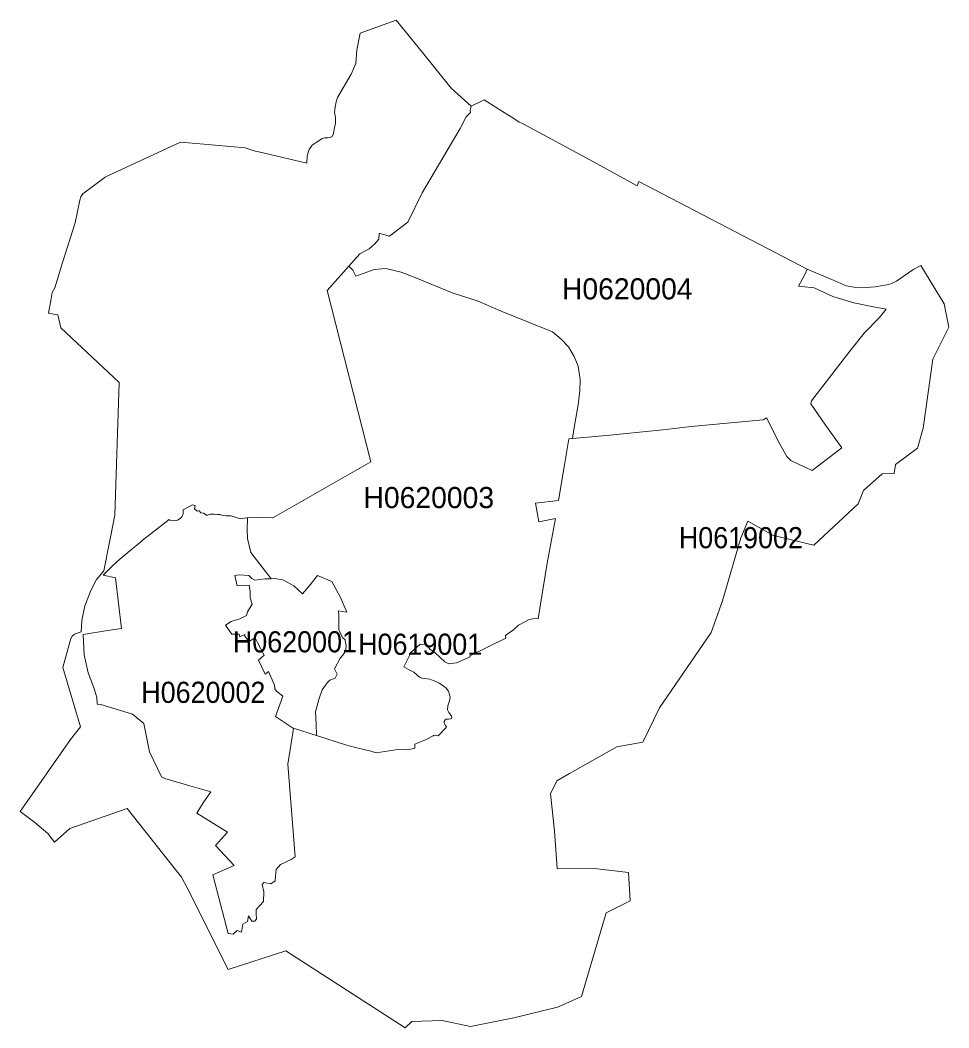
# Model space of a CAD drawing. Extents: x 369010 to 739155, y 6377141 to 6616555.
# Drawn here: x 679200 to 683588, y 6436922 to 6441687 of the extents above; entities that cross this region are included whole.
import ezdxf
from ezdxf.enums import TextEntityAlignment as Align

# ---------------------------------------------------------------- set-up
doc = ezdxf.new("R2010")
doc.units = 0
doc.header["$LTSCALE"] = 40
doc.layers.add('1', color=7, linetype='Continuous', lineweight=13)
doc.layers.add('2', color=7, linetype='Continuous')

msp = doc.modelspace()

# ---------------------------------------------------------------- linework, layer by layer
at = {"layer": '1'}
for points in [[(680046.17, 6439365.86), (680053.95, 6439356.75), (680067.85, 6439356.09), (680078.78, 6439346.82), (680087.05, 6439345.83), (680096.98, 6439350.13), (680116.34, 6439350.96), (680132.4, 6439349.31), (680145.31, 6439348.48), (680156.4, 6439344.84), (680171.62, 6439342.19), (680197.44, 6439342.85), (680238.98, 6439328.29), (680270.26, 6439332.92), (680274.24, 6439333.09), (680328.19, 6439334.74), (680394.06, 6439333.75), (680856.81, 6439597.56), (680650.59, 6440407.87), (680752.87, 6440522.73), (680805.5, 6440581.81), (680849.53, 6440605.65), (680876.5, 6440628.32), (680895.21, 6440650.66), (680895.7, 6440677.81), (680898.85, 6440677.31), (680945.85, 6440665.56), (681032.08, 6440731.6), (681099.6, 6440870.12), (681279.67, 6441174.15), (681307.97, 6441229.93), (681328.16, 6441249.95), (681326.68, 6441261.21), (681330.48, 6441280.08), (681236.81, 6441364.81), (681100.27, 6441534.12), (680977.3, 6441686.55), (680897.52, 6441658.09), (680805.83, 6441625.81), (680791.27, 6441545.05), (680785.48, 6441481.83), (680763.8, 6441430.85), (680700.08, 6441320.29), (680693.29, 6441300.93), (680688, 6441275.28), (680685.02, 6441250.78), (680689.65, 6441226.78), (680690.31, 6441200.14), (680683.2, 6441171.67), (680680.22, 6441150.98), (680673.93, 6441135.76), (680664.99, 6441131.62), (680653.41, 6441129.96), (680637.52, 6441129.47), (680626.1, 6441127.32), (680615.5, 6441119.37), (680597.8, 6441108.78), (680579.09, 6441096.04), (680564.86, 6441074.85), (680556.42, 6441044.9), (680553.94, 6441009.97), (680353.84, 6441057.97), (680305.18, 6441068.4), (680262.82, 6441083.13), (680049.98, 6441102.49), (679957.13, 6441109.28), (679616.52, 6440951.39), (679600.8, 6440944.43), (679513.91, 6440879.89), (679496.37, 6440865.16), (679486.44, 6440850.59), (679481.8, 6440835.86), (679458.96, 6440728.78), (679401.04, 6440545.4), (679363.63, 6440421.44), (679351.22, 6440399.26), (679344.43, 6440361.03), (679333.35, 6440301.12), (679339.47, 6440299.96), (679377.53, 6440293.01), (679391.11, 6440231.94), (679667.33, 6439972.76), (679646.81, 6439345.67), (679595.34, 6439082.18), (679560.42, 6439042.3), (679533.44, 6438990.33), (679505.63, 6438917.51), (679491.57, 6438848.66), (679488.59, 6438793.71), (679456.65, 6438783.45), (679444.73, 6438773.35), (679439.6, 6438763.42), (679401.7, 6438626.55), (679484.62, 6438346.02), (679437.45, 6438286.11), (679199.62, 6437945.5), (679268.96, 6437893.37), (679330.86, 6437841.4), (679361.81, 6437799.36), (679433.64, 6437864.4)], [(680049.98, 6441102.49), (680262.82, 6441083.13), (680305.18, 6441068.4), (680353.84, 6441057.97), (680553.94, 6441009.97), (680556.42, 6441044.9), (680564.86, 6441074.85), (680579.09, 6441096.04), (680597.8, 6441108.78), (680615.5, 6441119.37), (680626.1, 6441127.32), (680637.52, 6441129.47), (680653.41, 6441129.96), (680664.99, 6441131.62), (680673.93, 6441135.76), (680680.22, 6441150.98), (680683.2, 6441171.67), (680690.31, 6441200.14), (680689.65, 6441226.78), (680685.02, 6441250.78), (680688, 6441275.28), (680693.29, 6441300.93), (680700.08, 6441320.29), (680763.8, 6441430.85), (680785.48, 6441481.83), (680791.27, 6441545.05), (680805.83, 6441625.81), (680897.52, 6441658.09), (680977.3, 6441686.55), (681100.27, 6441534.12), (681236.81, 6441364.81), (681330.48, 6441280.08)], [(681330.48, 6441280.08), (681391.88, 6441309.7), (681461.73, 6441265.02), (681531.9, 6441221.16), (681557.55, 6441204.94), (681573.94, 6441198.48), (681909.08, 6441016.1), (682116.13, 6440903.89), (682123.58, 6440923.58), (682919.15, 6440509.32), (682978.9, 6440483.84), (683047.25, 6440455.54), (683103.03, 6440431.04), (683138.94, 6440423.76), (683179, 6440420.28), (683239.74, 6440425.25), (683276.97, 6440431.7), (683304.61, 6440436.5), (683320.17, 6440442.96), (683341.85, 6440452.06), (683372.97, 6440474.57), (683422.95, 6440508.5), (683455.88, 6440527.2), (683565.94, 6440345.81), (683588.45, 6440235.08), (683512.65, 6440083.15), (683467.47, 6439757.44), (683440.33, 6439662.61), (683336.56, 6439585.81), (683329.77, 6439542.78), (683273.5, 6439541.95), (683185.45, 6439462.84), (683160.63, 6439399.62), (682950.77, 6439204.33), (682759.44, 6439250.17), (682638.13, 6439317.2), (682605.69, 6439239.58), (682518.3, 6438940.35), (682464.68, 6438791.72), (682220.89, 6438434.4), (682141.78, 6438272.04), (682019.97, 6438251.35), (681795.38, 6438125.24), (681735.64, 6438090.15), (681705.35, 6438028.09), (681725.54, 6437853.98), (681736.79, 6437675.56), (681927.79, 6437674.57), (682074.42, 6437656.7), (682081.7, 6437522.14), (681968.67, 6437466.53), (681851.82, 6437069.65), (681849.01, 6437068.33), (681739.44, 6437019.34), (681532.4, 6436968.86), (681327.34, 6436928.65), (681193.44, 6436957.44), (681051.11, 6436952.81), (681018.51, 6436922.03), (680454.63, 6437285.64), (680182.71, 6437197.59), (679988.24, 6437584.04), (679962.76, 6437634.52), (679706.06, 6437958.58), (679433.64, 6437864.4), (679361.81, 6437799.36), (679330.86, 6437841.4), (679268.96, 6437893.37), (679199.62, 6437945.5), (679437.45, 6438286.11), (679484.62, 6438346.02), (679401.7, 6438626.55), (679439.6, 6438763.42), (679444.73, 6438773.35), (679456.65, 6438783.45), (679488.59, 6438793.71), (679491.57, 6438848.66), (679505.63, 6438917.51), (679533.44, 6438990.33), (679560.42, 6439042.3), (679595.34, 6439082.18), (679646.81, 6439345.67), (679667.33, 6439972.76), (679391.11, 6440231.94), (679377.53, 6440293.01), (679339.47, 6440299.96), (679333.35, 6440301.12), (679344.43, 6440361.03), (679351.22, 6440399.26), (679363.63, 6440421.44), (679401.04, 6440545.4), (679458.96, 6440728.78), (679481.8, 6440835.86), (679486.44, 6440850.59), (679496.37, 6440865.16), (679513.91, 6440879.89), (679600.8, 6440944.43), (679616.52, 6440951.39), (679957.13, 6441109.28), (680049.98, 6441102.49)], [(680752.87, 6440522.73), (680650.59, 6440407.87), (680856.81, 6439597.56), (680394.06, 6439333.75), (680328.19, 6439334.74), (680274.24, 6439333.09), (680271.92, 6439277.64), (680273.24, 6439236.1), (680289.79, 6439168.91), (680385.95, 6439045.44), (680401.34, 6439046.93), (680440.9, 6439040.48), (680493.36, 6439012.51), (680534.08, 6438973.78), (680569.66, 6439016.15), (680604.91, 6439061.5), (680673.27, 6439032.2), (680713.81, 6438956.4), (680742.94, 6438887.05), (680702.39, 6438893.01), (680704.55, 6438887.05), (680705.54, 6438875.97), (680705.21, 6438804.63), (680722.25, 6438767.39), (680736.16, 6438756.31), (680740.96, 6438725.85), (680737.48, 6438703.34), (680724.57, 6438683.82), (680711.66, 6438669.91), (680685.35, 6438619.1), (680697.93, 6438594.11), (680688.16, 6438576.07), (680663, 6438566.31), (680650.43, 6438552.9), (680627.09, 6438519.64), (680611.86, 6438474.78), (680594.98, 6438415.7), (680598.46, 6438358.27), (680600.28, 6438303.65), (680737.48, 6438259.96), (680784.15, 6438247.38), (680856.97, 6438230.5), (680882.3, 6438221.56), (680985.08, 6438238.11), (681032.41, 6438235.96), (681064.19, 6438244.07), (681065.01, 6438263.43), (681072.63, 6438266.91), (681119.13, 6438285.94), (681150.91, 6438303.49), (681156.87, 6438305.14), (681175.24, 6438302.82), (681212.64, 6438342.21), (681214.3, 6438344.86), (681209.17, 6438350.82), (681204.04, 6438363.07), (681203.37, 6438370.68), (681207.51, 6438377.63), (681212.15, 6438381.27), (681224.39, 6438381.77), (681235.48, 6438382.93), (681238.46, 6438385.25), (681239.62, 6438390.05), (681236.64, 6438398.82), (681225.06, 6438413.38), (681219.1, 6438426.29), (681220.26, 6438443.83), (681229.03, 6438467.67), (681231.51, 6438484.05), (681229.03, 6438498.62), (681223.24, 6438513.35), (681212.97, 6438527.91), (681197.75, 6438540.32), (681180.2, 6438551.91), (681163.32, 6438559.03), (681151.41, 6438563.66), (681135.68, 6438570.28), (681099.6, 6438574.58), (681087.36, 6438579.88), (681060.38, 6438603.88), (681034.73, 6438616.79), (681012.38, 6438629.7), (681040.02, 6438682.82), (681038.86, 6438689.94), (681043.83, 6438695.07), (681090, 6438735.78), (681118.97, 6438734.13), (681137.01, 6438710.3), (681161.01, 6438695.9), (681205.86, 6438652.2), (681224.72, 6438643.27), (681261.63, 6438647.9), (681326.51, 6438675.71), (681324.69, 6438681.5), (681494.17, 6438764.91), (681493.34, 6438776.5), (681505.92, 6438785.77), (681530.41, 6438804.3), (681555.07, 6438825.98), (681605.38, 6438852.13)], [(681605.38, 6438852.13), (681632.03, 6438857.1), (681647.09, 6438856.44), (681658.18, 6438924.62), (681692.44, 6439128.36), (681730.34, 6439329.78), (681651.06, 6439315.21), (681634.35, 6439402.93), (681743.75, 6439415.67), (681772.38, 6439583.99), (681792.73, 6439707.62), (681809.62, 6439708.95), (681815.91, 6439751.81), (681836.26, 6439868.16), (681844.87, 6439934.36), (681846.52, 6439987.49), (681835.93, 6440050.05), (681817.06, 6440096.23), (681791.25, 6440142.57), (681756.99, 6440178.98), (681714.62, 6440213.07), (681472.82, 6440310.72), (681399.66, 6440342.83), (681363.75, 6440358.05), (681240.45, 6440397.94), (681069.81, 6440468.11), (680999.64, 6440494.26), (680927.81, 6440511.64), (680872.86, 6440508.33), (680786.14, 6440476.39), (680772.24, 6440504.69), (680752.87, 6440522.73)], [(683160.63, 6439399.62), (683185.45, 6439462.84), (683273.5, 6439541.95), (683329.77, 6439542.78), (683336.56, 6439585.81), (683440.33, 6439662.61), (683467.47, 6439757.44), (683512.65, 6440083.15), (683588.45, 6440235.08), (683565.94, 6440345.81), (683455.88, 6440527.2), (683422.95, 6440508.5), (683372.97, 6440474.57), (683341.85, 6440452.06), (683320.17, 6440442.96), (683304.61, 6440436.5), (683276.97, 6440431.7), (683239.74, 6440425.25), (683179, 6440420.28), (683138.94, 6440423.76), (683103.03, 6440431.04), (683047.25, 6440455.54), (682978.9, 6440483.84), (682919.15, 6440509.32), (682908.56, 6440484), (682878.28, 6440428.89), (682952.42, 6440420.45), (683040.3, 6440379.57), (683139.44, 6440350.61), (683232.95, 6440331.57), (683293.03, 6440320.32), (683261.42, 6440280.27), (683187.93, 6440206.62), (683121.07, 6440120.89), (682939.18, 6439886.7), (682936.04, 6439872.13), (683001.91, 6439776.8), (683082.67, 6439664.1), (682962.68, 6439572.57), (682942.16, 6439557.84), (682877.28, 6439587.47), (682841.2, 6439604.84), (682822.83, 6439623.88), (682789.73, 6439682.47), (682727.34, 6439806.93), (682710.45, 6439797.33), (682370.67, 6439764.72), (682237.44, 6439749.83), (682221.22, 6439747.51), (681971.15, 6439722.19), (681809.62, 6439708.95), (681792.73, 6439707.62), (681772.38, 6439583.99), (681743.75, 6439415.67), (681634.35, 6439402.93), (681651.06, 6439315.21), (681730.34, 6439329.78), (681692.44, 6439128.36), (681658.18, 6438924.62), (681647.09, 6438856.44), (681632.03, 6438857.1), (681605.38, 6438852.13), (681555.07, 6438825.98), (681530.41, 6438804.3), (681505.92, 6438785.77), (681493.34, 6438776.5), (681494.17, 6438764.91), (681324.69, 6438681.5), (681326.51, 6438675.71), (681261.63, 6438647.9), (681224.72, 6438643.27), (681205.86, 6438652.2), (681161.01, 6438695.9), (681137.01, 6438710.3), (681118.97, 6438734.13), (681090, 6438735.78), (681043.83, 6438695.07), (681038.86, 6438689.94), (681040.02, 6438682.82), (681012.38, 6438629.7), (681034.73, 6438616.79), (681060.38, 6438603.88), (681087.36, 6438579.88), (681099.6, 6438574.58), (681135.68, 6438570.28), (681151.41, 6438563.66), (681163.32, 6438559.03), (681180.2, 6438551.91), (681197.75, 6438540.32), (681212.97, 6438527.91), (681223.24, 6438513.35), (681229.03, 6438498.62), (681231.51, 6438484.05), (681229.03, 6438467.67), (681220.26, 6438443.83), (681219.1, 6438426.29), (681225.06, 6438413.38), (681236.64, 6438398.82), (681239.62, 6438390.05), (681238.46, 6438385.25)], [(679433.64, 6437864.4), (679706.06, 6437958.58), (679962.76, 6437634.52), (679988.24, 6437584.04), (680182.71, 6437197.59), (680454.63, 6437285.64), (681018.51, 6436922.03), (681051.11, 6436952.81), (681193.44, 6436957.44), (681327.34, 6436928.65), (681532.4, 6436968.86), (681739.44, 6437019.34), (681849.01, 6437068.33), (681851.82, 6437069.65), (681968.67, 6437466.53), (682081.7, 6437522.14), (682074.42, 6437656.7), (681927.79, 6437674.57), (681736.79, 6437675.56), (681725.54, 6437853.98), (681705.35, 6438028.09), (681735.64, 6438090.15), (681795.38, 6438125.24), (682019.97, 6438251.35), (682141.78, 6438272.04), (682220.89, 6438434.4), (682464.68, 6438791.72), (682518.3, 6438940.35), (682605.69, 6439239.58), (682638.13, 6439317.2), (682759.44, 6439250.17), (682950.77, 6439204.33), (683160.63, 6439399.62)], [(681238.46, 6438385.25), (681235.48, 6438382.93), (681224.39, 6438381.77), (681212.15, 6438381.27), (681207.51, 6438377.63), (681203.37, 6438370.68), (681204.04, 6438363.07), (681209.17, 6438350.82), (681214.3, 6438344.86), (681212.64, 6438342.21), (681175.24, 6438302.82), (681156.87, 6438305.14), (681150.91, 6438303.49), (681119.13, 6438285.94), (681072.63, 6438266.91), (681065.01, 6438263.43), (681064.19, 6438244.07), (681032.41, 6438235.96), (680985.08, 6438238.11), (680882.3, 6438221.56), (680856.97, 6438230.5), (680784.15, 6438247.38), (680737.48, 6438259.96), (680600.28, 6438303.65), (680492.04, 6438338.24), (680492.04, 6438337.75), (680464.73, 6438168.93), (680499.32, 6437731.01), (680481.12, 6437718.26), (680430.14, 6437693.77), (680410.11, 6437670.1), (680406.64, 6437639.65), (680404.82, 6437617.64), (680383.63, 6437602.91), (680351.53, 6437608.7), (680342.59, 6437599.6), (680351.53, 6437565.01), (680348.88, 6437519.49), (680314.95, 6437481.76), (680314.29, 6437462.4), (680316.94, 6437438.07), (680308, 6437425.98), (680295.09, 6437427.14), (680278.37, 6437450.98), (680273.24, 6437425.32), (680251.56, 6437412.41), (680245.11, 6437374.02), (680225.25, 6437381.63), (680206.71, 6437365.74), (680182.22, 6437367.56), (680110.55, 6437645.77), (680211.18, 6437689.3), (680122.8, 6437784.14), (680179.57, 6437847.36), (680034.09, 6437936.56), (680064.87, 6437986.22), (680101.28, 6438038.35), (680000.82, 6438066.65), (679883.31, 6438101.08), (679867.1, 6438108.85), (679810.82, 6438227.19), (679784.18, 6438360.59), (679729.89, 6438404.78), (679581.27, 6438451.61), (679563.4, 6438452.44), (679562.57, 6438484.88), (679546.85, 6438534.36), (679520.53, 6438600.24), (679501.66, 6438685.3), (679497.69, 6438781.13), (679612.38, 6438800.16), (679677.76, 6438810.43), (679649.95, 6439049.91), (679591.53, 6439063.15), (679635.06, 6439105.35), (679653.43, 6439122.57), (679671.3, 6439138.62), (679709.04, 6439170.07), (679727.91, 6439184.8), (679758.86, 6439211.28), (679786.33, 6439233.45), (679804.54, 6439248.02), (679903.67, 6439324.81), (679907.31, 6439323.16), (679914.6, 6439321.01), (679923.86, 6439319.85), (679932.97, 6439320.67), (679942.57, 6439323.16), (679950.34, 6439326.96), (679957.63, 6439332.59), (679962.92, 6439338.88), (679966.73, 6439345.17), (679969.21, 6439352.62), (679970.54, 6439361.88), (679970.7, 6439371.32), (680014.06, 6439395.15), (680025.98, 6439391.84), (680023, 6439375.29), (680036.9, 6439365.69), (680046.17, 6439365.86)], [(680064.87, 6437986.22), (680034.09, 6437936.56), (680179.57, 6437847.36), (680122.8, 6437784.14), (680211.18, 6437689.3), (680110.55, 6437645.77), (680182.22, 6437367.56), (680206.71, 6437365.74), (680225.25, 6437381.63), (680245.11, 6437374.02), (680251.56, 6437412.41), (680273.24, 6437425.32), (680278.37, 6437450.98), (680295.09, 6437427.14), (680308, 6437425.98), (680316.94, 6437438.07), (680314.29, 6437462.4), (680314.95, 6437481.76), (680348.88, 6437519.49), (680351.53, 6437565.01), (680342.59, 6437599.6), (680351.53, 6437608.7), (680383.63, 6437602.91), (680404.82, 6437617.64), (680406.64, 6437639.65), (680410.11, 6437670.1), (680430.14, 6437693.77), (680481.12, 6437718.26), (680499.32, 6437731.01), (680464.73, 6438168.93), (680492.04, 6438337.75), (680405.98, 6438394.51), (680440.24, 6438491), (680411.11, 6438514.5), (680402.83, 6438525.1), (680401.51, 6438542.97), (680372.54, 6438606.52), (680358.15, 6438593.95), (680339.94, 6438630.03), (680326.53, 6438660.48), (680352.35, 6438684.81), (680321.74, 6438744.39), (680310.81, 6438766.57), (680279.53, 6438749.35), (680260.66, 6438774.01), (680261.82, 6438781.63), (680238.49, 6438771.2), (680234.51, 6438783.45), (680199.76, 6438782.95), (680169.8, 6438826.65), (680196.61, 6438843.2), (680237.99, 6438855.28), (680269.77, 6438872.32), (680274.4, 6438889.04), (680296.74, 6438925.62), (680287.14, 6438955.41), (680286.32, 6438985.69), (680281.68, 6439014.99), (680224.58, 6439011.68), (680214.65, 6439060.5), (680233.85, 6439064.14), (680280.69, 6439061.33), (680293.93, 6439045.94), (680308.99, 6439038.66), (680355.33, 6439044.94), (680385.95, 6439045.44), (680289.79, 6439168.91), (680273.24, 6439236.1), (680271.92, 6439277.64), (680274.24, 6439333.09), (680270.26, 6439332.92), (680238.98, 6439328.29), (680197.44, 6439342.85), (680171.62, 6439342.19), (680156.4, 6439344.84), (680145.31, 6439348.48), (680132.4, 6439349.31), (680116.34, 6439350.96), (680096.98, 6439350.13), (680087.05, 6439345.83), (680078.78, 6439346.82), (680067.85, 6439356.09), (680053.95, 6439356.75), (680046.17, 6439365.86), (680036.9, 6439365.69), (680023, 6439375.29), (680025.98, 6439391.84), (680014.06, 6439395.15), (679970.7, 6439371.32), (679970.54, 6439361.88), (679969.21, 6439352.62), (679966.73, 6439345.17), (679962.92, 6439338.88), (679957.63, 6439332.59), (679950.34, 6439326.96), (679942.57, 6439323.16), (679932.97, 6439320.67), (679923.86, 6439319.85), (679914.6, 6439321.01), (679907.31, 6439323.16)], [(679907.31, 6439323.16), (679903.67, 6439324.81), (679804.54, 6439248.02), (679786.33, 6439233.45), (679758.86, 6439211.28), (679727.91, 6439184.8), (679709.04, 6439170.07), (679671.3, 6439138.62), (679653.43, 6439122.57), (679635.06, 6439105.35), (679591.53, 6439063.15), (679649.95, 6439049.91), (679677.76, 6438810.43), (679612.38, 6438800.16), (679497.69, 6438781.13), (679501.66, 6438685.3), (679520.53, 6438600.24), (679546.85, 6438534.36), (679562.57, 6438484.88), (679563.4, 6438452.44), (679581.27, 6438451.61), (679729.89, 6438404.78), (679784.18, 6438360.59), (679810.82, 6438227.19), (679867.1, 6438108.85), (679883.31, 6438101.08), (680000.82, 6438066.65), (680101.28, 6438038.35), (680064.87, 6437986.22)]]:
    msp.add_lwpolyline(points, dxfattribs=at)
for points in [[(681330.48, 6441280.08), (681326.68, 6441261.21), (681328.16, 6441249.95), (681307.97, 6441229.93), (681279.67, 6441174.15), (681099.6, 6440870.12), (681032.08, 6440731.6), (680945.85, 6440665.56), (680898.85, 6440677.31), (680895.7, 6440677.81), (680895.21, 6440650.66), (680876.5, 6440628.32), (680849.53, 6440605.65), (680805.5, 6440581.81), (680752.87, 6440522.73), (680772.24, 6440504.69), (680786.14, 6440476.39), (680872.86, 6440508.33), (680927.81, 6440511.64), (680999.64, 6440494.26), (681069.81, 6440468.11), (681240.45, 6440397.94), (681363.75, 6440358.05), (681399.66, 6440342.83), (681472.82, 6440310.72), (681714.62, 6440213.07), (681756.99, 6440178.98), (681791.25, 6440142.57), (681817.06, 6440096.23), (681835.93, 6440050.05), (681846.52, 6439987.49), (681844.87, 6439934.36), (681836.26, 6439868.16), (681815.91, 6439751.81), (681809.62, 6439708.95), (681971.15, 6439722.19), (682221.22, 6439747.51), (682237.44, 6439749.83), (682370.67, 6439764.72), (682710.45, 6439797.33), (682727.34, 6439806.93), (682789.73, 6439682.47), (682822.83, 6439623.88), (682841.2, 6439604.84), (682877.28, 6439587.47), (682942.16, 6439557.84), (682962.68, 6439572.57), (683082.67, 6439664.1), (683001.91, 6439776.8), (682936.04, 6439872.13), (682939.18, 6439886.7), (683121.07, 6440120.89), (683187.93, 6440206.62), (683261.42, 6440280.27), (683293.03, 6440320.32), (683232.95, 6440331.57), (683139.44, 6440350.61), (683040.3, 6440379.57), (682952.42, 6440420.45), (682878.28, 6440428.89), (682908.56, 6440484), (682919.15, 6440509.32), (682123.58, 6440923.58), (682116.13, 6440903.89), (681909.08, 6441016.1), (681573.94, 6441198.48), (681557.55, 6441204.94), (681531.9, 6441221.16), (681461.73, 6441265.02), (681391.88, 6441309.7)], [(680492.04, 6438337.75), (680492.04, 6438338.24), (680600.28, 6438303.65), (680598.46, 6438358.27), (680594.98, 6438415.7), (680611.86, 6438474.78), (680627.09, 6438519.64), (680650.43, 6438552.9), (680663, 6438566.31), (680688.16, 6438576.07), (680697.93, 6438594.11), (680685.35, 6438619.1), (680711.66, 6438669.91), (680724.57, 6438683.82), (680737.48, 6438703.34), (680740.96, 6438725.85), (680736.16, 6438756.31), (680722.25, 6438767.39), (680705.21, 6438804.63), (680705.54, 6438875.97), (680704.55, 6438887.05), (680702.39, 6438893.01), (680742.94, 6438887.05), (680713.81, 6438956.4), (680673.27, 6439032.2), (680604.91, 6439061.5), (680569.66, 6439016.15), (680534.08, 6438973.78), (680493.36, 6439012.51), (680440.9, 6439040.48), (680401.34, 6439046.93), (680385.95, 6439045.44), (680355.33, 6439044.94), (680308.99, 6439038.66), (680293.93, 6439045.94), (680280.69, 6439061.33), (680233.85, 6439064.14), (680214.65, 6439060.5), (680224.58, 6439011.68), (680281.68, 6439014.99), (680286.32, 6438985.69), (680287.14, 6438955.41), (680296.74, 6438925.62), (680274.4, 6438889.04), (680269.77, 6438872.32), (680237.99, 6438855.28), (680196.61, 6438843.2), (680169.8, 6438826.65), (680199.76, 6438782.95), (680234.51, 6438783.45), (680238.49, 6438771.2), (680261.82, 6438781.63), (680260.66, 6438774.01), (680279.53, 6438749.35), (680310.81, 6438766.57), (680321.74, 6438744.39), (680352.35, 6438684.81), (680326.53, 6438660.48), (680339.94, 6438630.03), (680358.15, 6438593.95), (680372.54, 6438606.52), (680401.51, 6438542.97), (680402.83, 6438525.1), (680411.11, 6438514.5), (680440.24, 6438491), (680405.98, 6438394.51)]]:
    msp.add_lwpolyline(points, close=True, dxfattribs=at)

# ---------------------------------------------------------------- texts
at = {"layer": '2'}
for s, p in [('H0620004', (682068.69, 6440366.12)), ('H0620003', (681130.74, 6439379.35))]:
    msp.add_text(s, height=100, dxfattribs=at).set_placement(p, align=Align.CENTER)
at = {"layer": '2', "width": 0.95}
for s, p in [('H0619002', (682605.69, 6439189.58)), ('H0620001', (680498.15, 6438697.36)), ('H0619001', (681090, 6438685.78)), ('H0620002', (680065.21, 6438458.48))]:
    msp.add_text(s, height=100, dxfattribs=at).set_placement(p, align=Align.CENTER)

doc.saveas('drawing.dxf')
